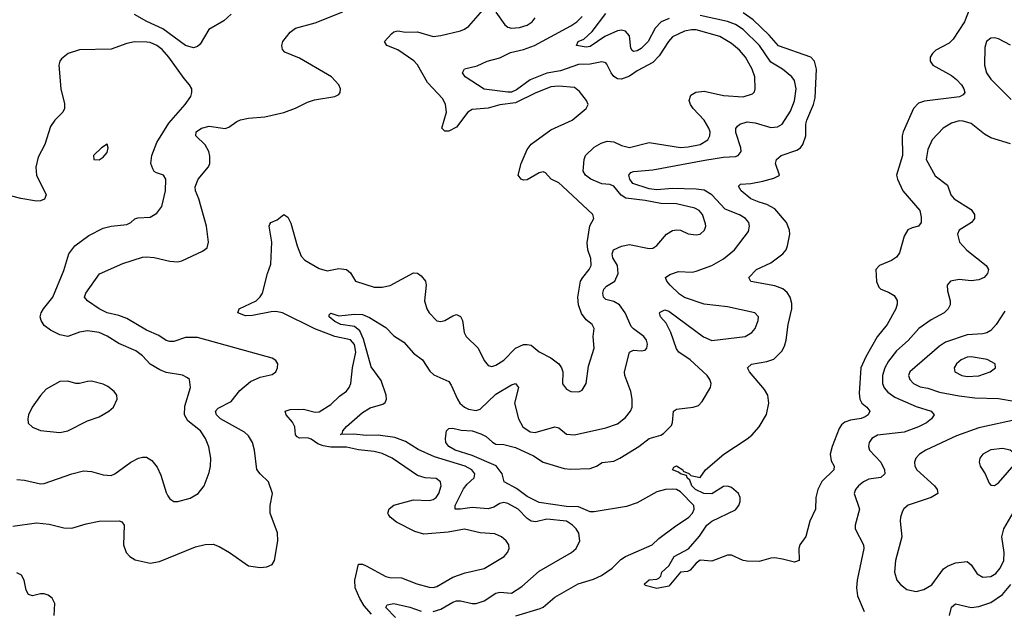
# Model space of a CAD drawing. Header units: inches. Extents: x 1843162 to 1959474, y 907081 to 1016326.
# Tile 647 of 656: x 1932605 to 1937619, y 1005736 to 1008741. Entities that reach past the tile are written whole.
import ezdxf

# ---------------------------------------------------------------- set-up
doc = ezdxf.new("R2010")
doc.units = ezdxf.units.IN
doc.header["$MEASUREMENT"] = 0
doc.layers.add('B9030', color=7, linetype='Continuous')

msp = doc.modelspace()

# ---------------------------------------------------------------- linework, layer by layer
at = {"layer": 'B9030', "color": 5}
for points, elevation in [([(1932570, 1006164), (1932690, 1006181.2), (1932754.6, 1006174.6), (1932830, 1006155.6), (1932870, 1006154.3), (1932943.5, 1006176.5), (1933010, 1006189.2), (1933112, 1006192), (1933125.4, 1006185.4), (1933136, 1006170), (1933133.1, 1006070), (1933146.4, 1006030), (1933165.5, 1006010), (1933193.6, 1005993.6), (1933270, 1005976.1), (1933316.4, 1005983.6), (1933500.6, 1006059.4), (1933550, 1006070.2), (1933590, 1006072.2), (1933621.3, 1006061.3), (1933673, 1006030), (1933770, 1005962.6), (1933830, 1005954.6), (1933863.5, 1005956.5), (1933891.1, 1005968.9), (1933902.9, 1005990), (1933918.9, 1006090), (1933917.2, 1006130), (1933880.3, 1006230), (1933879.7, 1006270), (1933893, 1006330), (1933871.1, 1006390), (1933829.9, 1006429.9), (1933813, 1006453), (1933800.9, 1006550), (1933790.6, 1006590), (1933770, 1006624.1), (1933750, 1006641.8), (1933627.6, 1006710), (1933607.7, 1006730), (1933602.2, 1006750), (1933616.2, 1006763.8), (1933682.3, 1006797.7), (1933725.1, 1006854.9), (1933780.1, 1006899.9), (1933830, 1006922.3), (1933890, 1006936.5), (1933909.6, 1006950), (1933918.3, 1006970), (1933919.7, 1006990), (1933910, 1007006.6), (1933890, 1007018.3), (1933510, 1007123.7), (1933450, 1007124.5), (1933390, 1007103.9), (1933370, 1007103), (1933350, 1007109.1), (1933313.8, 1007133.8), (1933250, 1007161.3), (1933150, 1007221.5), (1933110, 1007236.2), (1933050, 1007250.4), (1933008.9, 1007270), (1932949.6, 1007310), (1932935.4, 1007330), (1932942.2, 1007350), (1933011.9, 1007448.1), (1933130, 1007500.6), (1933230, 1007532.9), (1933250, 1007535.4), (1933290, 1007530.9), (1933370, 1007511.8), (1933410.5, 1007509.5), (1933430, 1007513.7), (1933536.3, 1007563.7), (1933558.9, 1007581.1), (1933567.1, 1007610), (1933555.6, 1007690), (1933517.2, 1007830), (1933500.5, 1007870), (1933498.1, 1007890), (1933513.2, 1007930), (1933566.8, 1007993.2), (1933573.3, 1008010), (1933573.6, 1008046.4), (1933567.3, 1008070), (1933550, 1008104), (1933501.7, 1008150), (1933503.5, 1008170), (1933529.9, 1008190.1), (1933570, 1008199.2), (1933651.9, 1008188.1), (1933670, 1008194.7), (1933710, 1008223.9), (1933730, 1008231.2), (1933770, 1008239.6), (1933852.9, 1008247.1), (1933950, 1008268.8), (1934010, 1008290.2), (1934070, 1008321.3), (1934105.9, 1008334.1), (1934209.5, 1008350.5), (1934230, 1008361), (1934237.2, 1008370), (1934238, 1008390), (1934229.6, 1008410), (1934192.6, 1008450), (1934030, 1008546.1), (1933955.2, 1008575.2), (1933942.9, 1008590), (1933940.2, 1008610), (1933945.7, 1008630), (1933981.5, 1008678.5), (1934010, 1008698.7), (1934110, 1008725.9), (1934250, 1008780.8)], 520), ([(1933681.2, 1008770), (1933645.2, 1008734.8), (1933568.5, 1008691.5), (1933523.2, 1008616.8), (1933510, 1008604.4), (1933490, 1008597.2), (1933450, 1008609.1), (1933334.3, 1008694.3), (1933251.7, 1008731.7), (1933190, 1008768.4)], 520), ([(1934397.1, 1005717.1), (1934359.1, 1005759.1), (1934336.7, 1005796.7), (1934313.7, 1005850), (1934311.1, 1005890), (1934329.8, 1005970.2), (1934349.8, 1005970.2), (1934370, 1005962.8), (1934470, 1005908.4), (1934490, 1005902.3), (1934550, 1005900.6), (1934628, 1005870), (1934690, 1005853.5), (1934710, 1005852.7), (1934730, 1005857.7), (1934810, 1005904.8), (1934873.9, 1005926.1), (1934970, 1005949.3), (1935071.6, 1006010), (1935089.6, 1006030), (1935097.6, 1006050), (1935095.6, 1006070), (1935082.4, 1006090), (1935058.4, 1006110), (1935024.4, 1006124.4), (1934950, 1006130.7), (1934870, 1006149), (1934786.8, 1006133.2), (1934663.8, 1006123.8), (1934617.4, 1006137.4), (1934523.8, 1006183.8), (1934490.9, 1006210), (1934483.6, 1006223.6), (1934480.4, 1006230), (1934487.1, 1006252.8), (1934510, 1006270.9), (1934610, 1006298.3), (1934690, 1006294.7), (1934710, 1006300.2), (1934725.4, 1006310), (1934739.8, 1006330), (1934751.6, 1006370), (1934748, 1006390), (1934726.4, 1006406.4), (1934670, 1006410.6), (1934630, 1006422.2), (1934502.2, 1006510), (1934450, 1006534.7), (1934410, 1006543.9), (1934330, 1006552.5), (1934270, 1006566.5), (1934190, 1006566.1), (1934150, 1006573.7), (1934123.1, 1006583.1), (1934090, 1006606.4), (1934070, 1006613.7), (1934030, 1006612.5), (1934018.4, 1006618.4), (1934010, 1006629.7), (1934006.6, 1006670), (1933993.8, 1006693.8), (1933961.6, 1006730), (1933957.2, 1006750), (1933982.4, 1006757.6), (1934050, 1006758.7), (1934110, 1006744.6), (1934130, 1006746.5), (1934190, 1006782.8), (1934233.6, 1006826.4), (1934269.2, 1006850.8), (1934283.5, 1006870), (1934290.6, 1006890), (1934299.9, 1006970), (1934317.3, 1007050), (1934310, 1007087.7), (1934290, 1007112.1), (1934210, 1007128.5), (1934108.5, 1007168.5), (1933942.4, 1007250), (1933910, 1007255.9), (1933885.3, 1007254.7), (1933790, 1007236.7), (1933754.6, 1007234.6), (1933715.6, 1007250), (1933722.9, 1007270), (1933808.7, 1007311.3), (1933829.3, 1007330.7), (1933842, 1007350), (1933866.3, 1007450), (1933883.4, 1007496.6), (1933889, 1007609), (1933875.8, 1007690), (1933878.7, 1007701.3), (1933883.7, 1007710), (1933916.6, 1007723.4), (1933950, 1007750.6), (1933970, 1007737.1), (1933986.1, 1007706.1), (1934018, 1007590), (1934037.9, 1007537.9), (1934057, 1007517), (1934130, 1007474.5), (1934170, 1007462.8), (1934230, 1007474.5), (1934270, 1007470.2), (1934290, 1007454), (1934315.8, 1007410), (1934410, 1007379.8), (1934450, 1007380.6), (1934491.1, 1007388.9), (1934610, 1007454), (1934630, 1007452.2), (1934650, 1007438.7), (1934671.3, 1007410), (1934674.5, 1007390), (1934667.1, 1007310), (1934677.8, 1007270), (1934690, 1007248.8), (1934729.4, 1007209.4), (1934750, 1007205.3), (1934770, 1007210.2), (1934810, 1007235.2), (1934830, 1007240.8), (1934850, 1007230.3), (1934860.2, 1007210), (1934869.2, 1007150), (1934878.9, 1007130), (1934939.5, 1007070), (1934970, 1007007.7), (1934990, 1006982), (1935010, 1006976.5), (1935030, 1006982.7), (1935070, 1007009.3), (1935130, 1007069.4), (1935170, 1007089.3), (1935190, 1007089.2), (1935210, 1007084.4), (1935250.9, 1007050.9), (1935310, 1007020.7), (1935350.3, 1006990), (1935364.4, 1006970), (1935370.3, 1006950), (1935369.2, 1006889.2), (1935390, 1006862), (1935411.3, 1006850), (1935452.2, 1006847.7), (1935470, 1006856.3), (1935489.6, 1006890), (1935500.9, 1006979.1), (1935530.6, 1007070), (1935525.8, 1007130), (1935529.7, 1007170), (1935519.7, 1007190), (1935490, 1007214), (1935465.5, 1007245.5), (1935449.9, 1007290), (1935447.3, 1007330), (1935461.4, 1007410), (1935472.2, 1007430), (1935505.8, 1007470), (1935514.7, 1007490), (1935513.3, 1007526.7), (1935499, 1007570), (1935494.3, 1007605.7), (1935508.5, 1007691.5), (1935529.4, 1007730), (1935523.7, 1007750), (1935370, 1007894.8), (1935350, 1007910.7), (1935311.5, 1007930), (1935282.8, 1007962.8), (1935270, 1007966.9), (1935250, 1007962.3), (1935190, 1007925.7), (1935170, 1007924.4), (1935158, 1007930), (1935143.5, 1007950), (1935159.3, 1008010), (1935190, 1008080.3), (1935210, 1008108.1), (1935310, 1008180.6), (1935418, 1008230), (1935489.5, 1008290), (1935499.5, 1008310), (1935491.8, 1008330), (1935456.6, 1008376.6), (1935430, 1008396.8), (1935350, 1008403.8), (1935310, 1008399.9), (1935230, 1008366.7), (1935130, 1008317.8), (1935050, 1008307.4), (1934990, 1008290.3), (1934910, 1008283.9), (1934887.2, 1008270), (1934830, 1008194.5), (1934790, 1008174.4), (1934770, 1008174.8), (1934754, 1008190), (1934777.6, 1008270), (1934773, 1008310), (1934759.1, 1008339.1), (1934681.9, 1008421.9), (1934630.7, 1008510.7), (1934612.3, 1008532.3), (1934530, 1008587), (1934474, 1008610), (1934462, 1008630), (1934497.7, 1008670), (1934510, 1008679.7), (1934530, 1008684.5), (1934570, 1008677.3), (1934630, 1008679.2), (1934710, 1008656.3), (1934750, 1008660.2), (1934850, 1008684.7), (1934870, 1008692.4), (1934891.8, 1008708.2), (1934963.5, 1008790)], 480), ([(1935030, 1008780.3), (1935074.7, 1008714.7), (1935090, 1008703.5), (1935110, 1008698.1), (1935150, 1008701.7), (1935190, 1008713.7), (1935214.5, 1008730), (1935229.8, 1008750)], 480), ([(1935912.1, 1008747.9), (1935872.5, 1008730), (1935841.9, 1008698.1), (1935806, 1008630), (1935770, 1008595.2), (1935750, 1008583), (1935730, 1008579), (1935723.6, 1008583.6), (1935717.1, 1008597.1), (1935710, 1008659.1), (1935690, 1008682.3), (1935670, 1008688), (1935650, 1008684.3), (1935584.6, 1008655.4), (1935510, 1008604.6), (1935490, 1008601.5), (1935441.2, 1008610), (1935449.6, 1008630), (1935477.6, 1008642.4), (1935519.6, 1008680.4), (1935590, 1008772)], 440), ([(1937450, 1008816.9), (1937416.3, 1008730), (1937358.6, 1008641.4), (1937338.1, 1008621.9), (1937270, 1008585.3), (1937253.2, 1008570), (1937242.2, 1008550), (1937241.8, 1008530), (1937255.2, 1008510), (1937350, 1008456.6), (1937376.5, 1008436.5), (1937402, 1008410), (1937413.6, 1008390), (1937417.8, 1008370), (1937410, 1008359.7), (1937390.7, 1008349.3), (1937212.6, 1008327.4), (1937182.7, 1008317.3), (1937156.5, 1008290), (1937103.7, 1008170), (1937099.1, 1008150), (1937100.1, 1008050), (1937070.1, 1007950), (1937075, 1007930), (1937102.7, 1007870), (1937188.9, 1007770), (1937195.9, 1007735.9), (1937195.6, 1007710), (1937182.8, 1007690), (1937150, 1007682.9), (1937127.9, 1007672.1), (1937110, 1007639.3), (1937085.5, 1007554.5), (1937070, 1007532.3), (1937044.8, 1007515.2), (1936984, 1007490), (1936964.9, 1007470), (1936969, 1007409), (1936980.3, 1007380.2), (1936990.3, 1007370.3), (1937030, 1007355.6), (1937057.5, 1007337.5), (1937073.2, 1007313.2), (1937073.9, 1007293.9), (1937066.2, 1007270), (1937023.2, 1007190), (1936972.5, 1007127.5), (1936913.6, 1007026.4), (1936888.7, 1006970), (1936880.9, 1006840.9), (1936883.9, 1006810), (1936892.9, 1006790), (1936919.5, 1006770), (1936934.7, 1006750), (1936926.7, 1006730), (1936910, 1006720.5), (1936890, 1006711.9), (1936836.5, 1006703.5), (1936806.3, 1006693.7), (1936790, 1006679.2), (1936779, 1006661), (1936743, 1006570), (1936733.2, 1006530), (1936737.4, 1006497.4), (1936752.6, 1006470), (1936751.3, 1006450), (1936689.4, 1006390.6), (1936668.8, 1006350), (1936659.7, 1006310), (1936658.3, 1006250), (1936628.9, 1006190), (1936609.2, 1006110.8), (1936578.4, 1006070), (1936572.2, 1006050), (1936574.8, 1005990), (1936550, 1005980.7), (1936490, 1005996.9), (1936450, 1006002.4), (1936430, 1006001.6), (1936370, 1005984.5), (1936310, 1005986), (1936290, 1005989.2), (1936230, 1006017.2), (1936210, 1006016), (1936130, 1005986.6), (1936070, 1005991.1), (1936050, 1005976.2), (1936019.6, 1005940.4), (1936006.1, 1005933.9), (1935970, 1005929.7), (1935910, 1005858), (1935850, 1005846.2), (1935790, 1005862), (1935787, 1005870), (1935810, 1005890.3), (1935850, 1005894.4), (1935859.7, 1005900.3), (1935869.5, 1005910), (1935874.5, 1005930), (1935910, 1005962), (1935938, 1006010), (1936010.6, 1006049.4), (1936067.3, 1006112.7), (1936104.1, 1006170), (1936130, 1006190.1), (1936250, 1006246.4), (1936267.3, 1006270), (1936273.6, 1006290), (1936274.2, 1006310), (1936266.2, 1006330), (1936230, 1006361.5), (1936210, 1006368), (1936190, 1006366.6), (1936130, 1006329.5), (1936089.7, 1006330), (1936046.1, 1006350), (1936028.7, 1006370), (1936018.2, 1006398.2), (1936004.7, 1006410), (1936001.2, 1006421.2), (1935969.6, 1006430), (1935959.5, 1006439.5), (1935928.7, 1006450), (1935936, 1006464), (1935950, 1006470.3), (1935982, 1006450), (1935983.4, 1006443.4), (1936012.3, 1006432.3), (1936022, 1006422), (1936070, 1006411), (1936097.2, 1006450), (1936191.3, 1006530), (1936310, 1006607.9), (1936332.7, 1006627.3), (1936371.2, 1006668.8), (1936407.8, 1006732.2), (1936419.8, 1006790), (1936414.2, 1006830), (1936398.7, 1006858.7), (1936321, 1006950), (1936311.6, 1006970), (1936332.3, 1006987.7), (1936410, 1007001.8), (1936445.4, 1007014.6), (1936485.8, 1007054.2), (1936500.2, 1007079.8), (1936508.7, 1007110), (1936517.8, 1007190), (1936536.9, 1007270), (1936536.8, 1007296.8), (1936528.2, 1007330), (1936512.8, 1007352.8), (1936492.1, 1007372.1), (1936450, 1007386.6), (1936329.2, 1007409.2), (1936318.7, 1007430), (1936357.6, 1007470), (1936430, 1007503.2), (1936490.8, 1007550), (1936507.7, 1007570), (1936515.6, 1007590), (1936526.2, 1007650), (1936525, 1007670), (1936509.2, 1007710), (1936450, 1007778.2), (1936410, 1007801.6), (1936370, 1007812.2), (1936328.7, 1007830), (1936279.6, 1007870), (1936265.1, 1007894.9), (1936276, 1007904), (1936327.7, 1007907.7), (1936390, 1007919.1), (1936445.4, 1007934.6), (1936470, 1007946.4), (1936473.6, 1007950), (1936453.5, 1008010), (1936458.9, 1008030), (1936482.9, 1008050), (1936562.3, 1008077.7), (1936580.7, 1008090), (1936594, 1008106), (1936608, 1008150), (1936609.3, 1008209.3), (1936614.2, 1008230), (1936647.1, 1008310), (1936655.6, 1008344.4), (1936663.6, 1008490), (1936653.4, 1008530), (1936634.7, 1008550), (1936470, 1008608.2), (1936422.5, 1008662.5), (1936341, 1008741), (1936290, 1008776.3)], 420), ([(1934710, 1005729.1), (1934750, 1005742.5), (1934810, 1005777.6), (1934830, 1005783.7), (1934850, 1005783.5), (1934909.8, 1005770.2), (1934930, 1005771), (1934970, 1005783.8), (1935030, 1005823.2), (1935050, 1005828.6), (1935110, 1005823.2), (1935162.8, 1005857.2), (1935250, 1005934.7), (1935415.6, 1006030), (1935438.7, 1006050), (1935458, 1006090), (1935451.6, 1006128.4), (1935438.7, 1006150), (1935420.4, 1006170), (1935390, 1006189.8), (1935290, 1006200.4), (1935234.2, 1006185.8), (1935210, 1006189.9), (1935190, 1006203.4), (1935143.5, 1006250), (1935090, 1006279.9), (1935070, 1006284.2), (1935050, 1006278.8), (1935018.7, 1006261.3), (1934990, 1006252.8), (1934910, 1006259.9), (1934849.9, 1006249.9), (1934822, 1006250), (1934822.4, 1006270), (1934865.3, 1006354.7), (1934882.9, 1006377), (1934919.8, 1006410), (1934922.9, 1006430), (1934908.2, 1006450), (1934873.3, 1006470), (1934717.1, 1006517.1), (1934634, 1006554), (1934570, 1006595), (1934514.5, 1006614.5), (1934430, 1006627.7), (1934370, 1006626.2), (1934307.2, 1006632.8), (1934239.3, 1006630), (1934246.4, 1006633.6), (1934250.9, 1006650), (1934270, 1006671), (1934350, 1006742.7), (1934390, 1006765.9), (1934454.9, 1006785.1), (1934465.8, 1006794.2), (1934473.3, 1006810), (1934470.8, 1006830), (1934445.6, 1006905.6), (1934394.8, 1006974.8), (1934356.4, 1007116.4), (1934337.6, 1007157.6), (1934310, 1007179.7), (1934239.6, 1007190), (1934210, 1007205), (1934181.3, 1007230), (1934180.1, 1007239.9), (1934190, 1007247.3), (1934230, 1007235.2), (1934310, 1007242.4), (1934350, 1007240.8), (1934386.6, 1007226.6), (1934470, 1007174.9), (1934510, 1007132.7), (1934560.4, 1007100.4), (1934610, 1007044.6), (1934656.4, 1007010), (1934693.6, 1006953.6), (1934713.4, 1006933.4), (1934790, 1006899.6), (1934802.4, 1006882.4), (1934833.7, 1006810), (1934846.7, 1006790), (1934870, 1006770.2), (1934890, 1006760.2), (1934930, 1006752.5), (1934950, 1006759.4), (1935030, 1006836.4), (1935110, 1006884), (1935130, 1006890.3), (1935145.3, 1006870), (1935125, 1006790), (1935145.7, 1006710), (1935167.5, 1006670), (1935204.5, 1006644.5), (1935230, 1006640.4), (1935330, 1006670.2), (1935350, 1006663.9), (1935390, 1006632.8), (1935430, 1006629.1), (1935590, 1006663.9), (1935650, 1006685.5), (1935690, 1006717), (1935715.4, 1006750), (1935723.5, 1006770), (1935723.5, 1006810), (1935716.5, 1006850), (1935686.9, 1006930), (1935684.7, 1006950), (1935709.8, 1007050), (1935730, 1007060.2), (1935770, 1007055.8), (1935790, 1007060.5), (1935799.5, 1007070), (1935802.4, 1007090), (1935796.4, 1007110), (1935783.5, 1007130), (1935730, 1007167.8), (1935719.7, 1007179.7), (1935688.4, 1007250), (1935658.9, 1007290), (1935630, 1007307.6), (1935590, 1007318), (1935578.4, 1007330), (1935575.3, 1007350), (1935579.2, 1007370), (1935594, 1007386), (1935636.4, 1007410), (1935651.9, 1007450), (1935649, 1007490), (1935625.8, 1007530), (1935621.8, 1007550), (1935628.8, 1007570), (1935670.4, 1007589.6), (1935710, 1007597.5), (1935810, 1007577.3), (1935830, 1007579.2), (1935850, 1007591.8), (1935898.5, 1007650), (1935930, 1007668.8), (1935950, 1007672.7), (1935970, 1007670.1), (1936010, 1007652.1), (1936050, 1007646), (1936070, 1007650.3), (1936092.8, 1007670), (1936099.2, 1007690), (1936097.8, 1007702.2), (1936082.5, 1007750), (1936066, 1007770), (1936042.8, 1007782.8), (1935950, 1007804.9), (1935870, 1007806), (1935790, 1007821.4), (1935692.5, 1007832.5), (1935668.5, 1007848.5), (1935630, 1007894.5), (1935610, 1007903), (1935570, 1007906.4), (1935514, 1007930), (1935485.6, 1007950), (1935473.8, 1007970), (1935479.7, 1008030), (1935486.9, 1008050), (1935530, 1008092.8), (1935566.6, 1008113.4), (1935596.8, 1008123.2), (1935630, 1008120.2), (1935670, 1008100.5), (1935710, 1008090.8), (1935810, 1008116.8), (1935970, 1008091.7), (1936010, 1008094), (1936070, 1008106.8), (1936109.3, 1008130.7), (1936119.8, 1008150), (1936120.5, 1008170), (1936113.9, 1008190), (1936090, 1008229.8), (1936034.5, 1008290), (1936021.5, 1008310), (1936014, 1008330), (1936023.2, 1008356.8), (1936047.6, 1008372.4), (1936090, 1008377), (1936190, 1008355.8), (1936290, 1008348.5), (1936336.1, 1008363.9), (1936346.3, 1008373.7), (1936350.9, 1008389.1), (1936348.2, 1008450), (1936335.2, 1008490), (1936300.6, 1008550), (1936270, 1008586.5), (1936230, 1008620.2), (1936170, 1008655.8), (1936050, 1008689.9), (1936026.8, 1008690), (1935990, 1008682.2), (1935930, 1008654.5), (1935909.1, 1008630.9), (1935862.1, 1008557.9), (1935830, 1008523.4), (1935750, 1008480.7), (1935710, 1008454), (1935670, 1008439), (1935650, 1008440.8), (1935630, 1008451.6), (1935616.5, 1008470), (1935595.6, 1008515.6), (1935590, 1008522), (1935570, 1008526.6), (1935510, 1008514.3), (1935450, 1008513.5), (1935358.8, 1008481.2), (1935290, 1008469.6), (1935205.3, 1008434.7), (1935135.6, 1008384.4), (1935110, 1008372.9), (1935090, 1008371.8), (1934970, 1008387.1), (1934873.3, 1008450), (1934859.7, 1008470), (1934870, 1008491.1), (1934934.1, 1008505.9), (1934986, 1008530), (1935050, 1008547.9), (1935105.2, 1008574.8), (1935170, 1008589.5), (1935227.2, 1008610), (1935412, 1008710), (1935442.5, 1008730), (1935470, 1008757.4)], 460), ([(1935131.4, 1005708.6), (1935255.6, 1005744.4), (1935270, 1005751.8), (1935330, 1005802.9), (1935449.7, 1005870), (1935526.3, 1005893.7), (1935567.2, 1005912.8), (1935622, 1005950), (1935665.8, 1005994.2), (1935689.4, 1006010.6), (1935825.3, 1006070), (1935859, 1006101), (1935939, 1006161), (1936011.9, 1006210), (1936031.6, 1006230), (1936039.8, 1006250), (1936037.7, 1006270), (1935970, 1006338.4), (1935950, 1006350.4), (1935930, 1006353.1), (1935893.4, 1006350), (1935850, 1006339), (1935750, 1006283.2), (1935696, 1006264), (1935530, 1006236.9), (1935510, 1006237.1), (1935450, 1006262.3), (1935390, 1006265), (1935250, 1006284.8), (1935190, 1006315.5), (1935135.5, 1006355.5), (1935072.6, 1006390), (1935061.7, 1006430), (1935031.1, 1006471.1), (1934910, 1006523), (1934823, 1006550), (1934789.8, 1006570), (1934775.6, 1006590), (1934772.7, 1006610), (1934778, 1006650), (1934790, 1006660.5), (1934810, 1006662.6), (1934853.1, 1006653.1), (1934910, 1006649.4), (1934953.8, 1006633.8), (1934980.7, 1006620.7), (1935012.1, 1006592.1), (1935030, 1006582.2), (1935070, 1006579.8), (1935130, 1006564.7), (1935221.4, 1006521.4), (1935270, 1006489.5), (1935378.3, 1006458.3), (1935410, 1006454.2), (1935510, 1006457.2), (1935542.7, 1006470), (1935571.7, 1006488.3), (1935630, 1006494.6), (1935662, 1006510), (1935757.6, 1006570), (1935810, 1006609.4), (1935870, 1006627.3), (1935883.9, 1006636.1), (1935923.6, 1006676.4), (1935928.8, 1006691.2), (1935934, 1006750), (1935950, 1006760.3), (1936035.3, 1006770), (1936061.4, 1006778.6), (1936081.2, 1006798.8), (1936123.5, 1006870), (1936126.6, 1006890), (1936120.4, 1006910), (1936106, 1006930), (1936018.6, 1007010), (1935962, 1007050), (1935950, 1007066.8), (1935921.1, 1007150), (1935896.6, 1007196.6), (1935868.8, 1007230), (1935863.5, 1007250), (1935866.4, 1007253.6), (1935890, 1007264.7), (1935910, 1007258.9), (1936087.1, 1007127.1), (1936130, 1007108.2), (1936299.3, 1007130), (1936333.3, 1007150), (1936350, 1007170.6), (1936366.3, 1007210), (1936367.3, 1007230), (1936349, 1007250), (1936210, 1007280.4), (1936090, 1007293.1), (1935990, 1007327.4), (1935964.3, 1007344.3), (1935917.6, 1007390), (1935900.5, 1007410), (1935894.5, 1007430), (1935915.1, 1007444.9), (1935960.5, 1007459.5), (1936030, 1007457.1), (1936050, 1007460.9), (1936130, 1007491), (1936190, 1007525), (1936244.5, 1007570), (1936316, 1007664), (1936322, 1007690), (1936317.6, 1007710), (1936300.9, 1007730), (1936270, 1007747.8), (1936197.1, 1007777.1), (1936130, 1007849.4), (1936090, 1007873.3), (1936050, 1007879.7), (1935930, 1007882.6), (1935850, 1007876.2), (1935810, 1007881.4), (1935727.9, 1007907.9), (1935711.6, 1007930), (1935707.8, 1007950), (1935717.1, 1007962.9), (1935730, 1007969.2), (1935830, 1007977.8), (1936094, 1008026), (1936190, 1008041.3), (1936250, 1008044.3), (1936264.7, 1008050), (1936278.3, 1008070), (1936277, 1008090), (1936252.3, 1008167.7), (1936252.8, 1008187.2), (1936260.1, 1008199.9), (1936272.3, 1008210), (1936310, 1008221), (1936350, 1008215.9), (1936430, 1008192.4), (1936464.6, 1008195.4), (1936488.3, 1008210), (1936530, 1008276), (1936550, 1008328.4), (1936559, 1008390), (1936551.4, 1008431.4), (1936537.8, 1008450), (1936490, 1008489.9), (1936430, 1008525.3), (1936371.7, 1008610), (1936290, 1008691.3), (1936250, 1008716), (1936210, 1008732.7), (1936070, 1008761.9)], 440), ([(1932590, 1006401.6), (1932630, 1006399), (1932710, 1006380.3), (1932730, 1006381.5), (1932870, 1006430.3), (1932930, 1006444.9), (1932970, 1006443.1), (1933030, 1006424.9), (1933070, 1006422.3), (1933090, 1006430.3), (1933170, 1006490.2), (1933210, 1006510.3), (1933230, 1006516), (1933250, 1006514.9), (1933278.2, 1006498.2), (1933305, 1006465), (1933324.2, 1006424.2), (1933350, 1006334.8), (1933358.6, 1006318.6), (1933370, 1006303.8), (1933390, 1006290.4), (1933410, 1006290.3), (1933472.9, 1006307.1), (1933514.5, 1006330), (1933544.2, 1006370), (1933570, 1006438), (1933576.9, 1006470), (1933578.7, 1006510), (1933567.2, 1006567.2), (1933551.6, 1006610), (1933526, 1006650), (1933460.4, 1006700.4), (1933444.2, 1006730), (1933445.9, 1006774.1), (1933474.3, 1006870), (1933469.6, 1006909.6), (1933459.7, 1006919.7), (1933433.3, 1006933.3), (1933350, 1006945.6), (1933318.8, 1006958.8), (1933270, 1006988.5), (1933230, 1007030.9), (1933196.9, 1007056.9), (1933110, 1007094.2), (1933050, 1007130.8), (1933010, 1007148.9), (1932950, 1007158.5), (1932910, 1007151.6), (1932850, 1007129.8), (1932810, 1007137.5), (1932762.1, 1007162.1), (1932730, 1007185.8), (1932713.5, 1007210), (1932709.8, 1007230), (1932714.6, 1007250), (1932725.8, 1007270), (1932773.6, 1007330), (1932830, 1007465.5), (1932854.8, 1007550), (1932886, 1007590), (1932957.5, 1007642.5), (1933030, 1007680.8), (1933070, 1007690.3), (1933150, 1007699), (1933170, 1007708.9), (1933191.7, 1007728.3), (1933206.4, 1007733.6), (1933270, 1007735.6), (1933303.5, 1007756.5), (1933328.6, 1007791.4), (1933346.6, 1007870), (1933349.6, 1007930), (1933337.2, 1007950), (1933301.8, 1007961.8), (1933290, 1007969.6), (1933282.1, 1007982.1), (1933273.2, 1008010), (1933278, 1008050), (1933303.8, 1008116.2), (1933364.8, 1008215.2), (1933447, 1008310), (1933476, 1008350), (1933482, 1008370), (1933480.7, 1008390), (1933469.7, 1008410), (1933442, 1008442), (1933365, 1008550), (1933330, 1008589.1), (1933302.4, 1008610), (1933270, 1008624.5), (1933252.7, 1008627.3), (1933190, 1008628), (1933150, 1008620.3), (1933070, 1008591.4), (1932910, 1008587.1), (1932851.4, 1008568.6), (1932817.2, 1008542.8), (1932808.5, 1008530), (1932804.2, 1008510), (1932814.3, 1008390), (1932833.6, 1008313.6), (1932833.2, 1008290), (1932824, 1008270), (1932784, 1008230), (1932762.3, 1008197.7), (1932733.3, 1008106.7), (1932698.4, 1008041.6), (1932686.5, 1007990), (1932690.3, 1007949.7), (1932740.3, 1007850), (1932731.9, 1007828.1), (1932710, 1007819.8), (1932690, 1007818.5), (1932610, 1007831.8), (1932484.2, 1007864.2)], 540), ([(1937650, 1008612.3), (1937590, 1008644.2), (1937570, 1008649.7), (1937550, 1008648), (1937528.9, 1008630), (1937520.5, 1008599.5), (1937518.2, 1008510), (1937529.4, 1008470), (1937550, 1008438.6), (1937655, 1008335.1)], 440), ([(1937650, 1008109.2), (1937550, 1008140.9), (1937519.2, 1008159.2), (1937450, 1008213), (1937410, 1008225.6), (1937390, 1008226.4), (1937350, 1008214), (1937307.9, 1008190), (1937252.4, 1008130), (1937230, 1008080.9), (1937221.2, 1008030), (1937267.5, 1007947.5), (1937330, 1007898.7), (1937347.5, 1007850), (1937363.9, 1007830), (1937450, 1007775.4), (1937467.3, 1007750), (1937467.1, 1007730), (1937451.7, 1007710), (1937389.2, 1007670), (1937380.6, 1007650), (1937390.9, 1007610), (1937427.8, 1007567.8), (1937527.7, 1007490), (1937538.8, 1007470), (1937533.4, 1007450), (1937517.3, 1007430), (1937490, 1007416.9), (1937450, 1007413), (1937390, 1007418.9), (1937344.9, 1007410), (1937328.5, 1007390), (1937330, 1007362), (1937343.7, 1007310), (1937343.7, 1007290), (1937333.7, 1007270), (1937313.4, 1007250), (1937246.7, 1007213.3), (1937184.7, 1007170), (1937130, 1007108.9), (1937070, 1007056.2), (1937030, 1007004.4), (1937010.9, 1006969.1), (1936998.7, 1006930), (1936998.9, 1006890), (1937007.9, 1006867.9), (1937025.3, 1006845.3), (1937061.3, 1006821.3), (1937170, 1006773.5), (1937246.4, 1006750), (1937262, 1006730), (1937248.9, 1006710), (1937223.6, 1006690), (1937182, 1006670), (1937110, 1006642.6), (1936973.3, 1006626.7), (1936944.2, 1006610), (1936930.3, 1006590), (1936927.6, 1006570), (1936932.9, 1006550), (1936990.2, 1006490), (1937008.8, 1006451.2), (1937010.2, 1006430), (1936990, 1006412.2), (1936930, 1006403.4), (1936901.7, 1006390), (1936876.1, 1006370), (1936861.3, 1006350), (1936854.7, 1006330), (1936882.6, 1006250), (1936859.6, 1006170), (1936859.6, 1006150), (1936902, 1006070), (1936904.2, 1006050), (1936870.3, 1005890), (1936866.3, 1005850), (1936871.7, 1005810), (1936906, 1005730)], 440), ([(1937622.5, 1007257.4), (1937577.2, 1007190), (1937550, 1007160.3), (1937530, 1007147.9), (1937510, 1007142.5), (1937430, 1007137.2), (1937320.1, 1007100.1), (1937290, 1007080.2), (1937138.8, 1006950), (1937132.1, 1006930), (1937137.6, 1006910), (1937156.9, 1006890), (1937190, 1006873.3), (1937230, 1006866.2), (1937290, 1006846), (1937390, 1006826.9), (1937470, 1006817.9), (1937590, 1006814.3), (1937670, 1006799.6)], 460), ([(1937691.9, 1006708.1), (1937490, 1006665), (1937376, 1006624), (1937219, 1006550), (1937188, 1006530), (1937169.2, 1006510), (1937162, 1006490), (1937164.1, 1006470), (1937174, 1006450), (1937263.1, 1006370), (1937277.6, 1006350), (1937280.5, 1006330), (1937247.3, 1006310), (1937130, 1006270.7), (1937107.6, 1006252.4), (1937100, 1006240), (1937090.2, 1006210), (1937089.2, 1006190), (1937096.8, 1006110), (1937065.1, 1005990), (1937060.2, 1005930), (1937072.4, 1005890), (1937090, 1005867.8), (1937122.5, 1005842.6), (1937170, 1005831.3), (1937210, 1005842), (1937250, 1005866), (1937310, 1005946.7), (1937330, 1005961.3), (1937370, 1005977), (1937430, 1005984.2), (1937450, 1005966.7), (1937481.6, 1005921.6), (1937510, 1005904.6), (1937550, 1005908.2), (1937575.9, 1005924.1), (1937598.6, 1005950), (1937616.7, 1005990), (1937618.9, 1006030), (1937606, 1006110), (1937617.5, 1006150), (1937687.6, 1006272.4)], 460), ([(1932781.1, 1005710), (1932783.2, 1005770), (1932770, 1005797.8), (1932750, 1005812.9), (1932730, 1005819.1), (1932710, 1005819.8), (1932670, 1005809.8), (1932650, 1005815.8), (1932638.4, 1005838.4), (1932627.6, 1005890), (1932614.3, 1005914.3), (1932590, 1005926)], 520), ([(1937339.6, 1005710), (1937350, 1005752.2), (1937370, 1005768.8), (1937450, 1005751.1), (1937490, 1005755), (1937550, 1005775.9), (1937610, 1005816.1), (1937652.9, 1005867.1)], 440), ([(1934519.5, 1005699.5), (1934469.1, 1005750), (1934475.8, 1005764.2), (1934510, 1005770.1), (1934591.4, 1005751.4), (1934650, 1005732.4)], 460)]:
    msp.add_lwpolyline(points, dxfattribs=dict(at, elevation=elevation))
for points, elevation in [([(1933050, 1008108), (1933021, 1008090), (1932981, 1008050), (1932982, 1008030), (1933010, 1008027.7), (1933030, 1008041), (1933050, 1008066), (1933056, 1008090)], 560), ([(1937450, 1007026.4), (1937430, 1007023.7), (1937400.3, 1007010), (1937376.1, 1006990), (1937364, 1006970), (1937367.4, 1006950), (1937403, 1006930), (1937430, 1006926.2), (1937490, 1006929.5), (1937547.3, 1006950), (1937575.1, 1006970), (1937573.2, 1006990), (1937532.3, 1007012.3)], 480), ([(1932850, 1006902.4), (1932810, 1006900.7), (1932738.8, 1006861.2), (1932710, 1006829.2), (1932668.8, 1006770), (1932650.4, 1006730), (1932646.4, 1006710), (1932648.7, 1006688.7), (1932670, 1006668), (1932710.3, 1006650.3), (1932810, 1006640.9), (1932850, 1006648.9), (1932950, 1006699.3), (1933010, 1006720.4), (1933059.5, 1006750), (1933082, 1006770), (1933102, 1006810), (1933099.5, 1006830), (1933086, 1006850), (1933054.5, 1006874.5), (1933030, 1006887), (1932970, 1006901.6), (1932950, 1006900.7), (1932910, 1006889.6), (1932890, 1006889.6)], 560), ([(1937610, 1006558.5), (1937550, 1006551.9), (1937510, 1006531.2), (1937494.4, 1006510), (1937490.4, 1006490), (1937495.8, 1006470), (1937521.1, 1006430), (1937542.8, 1006382.8), (1937550, 1006373.4), (1937570, 1006370.4), (1937590, 1006385.3), (1937681.6, 1006490), (1937684.5, 1006510), (1937675.1, 1006530), (1937649, 1006550)], 480)]:
    msp.add_lwpolyline(points, close=True, dxfattribs=dict(at, elevation=elevation))

doc.saveas('drawing.dxf')
